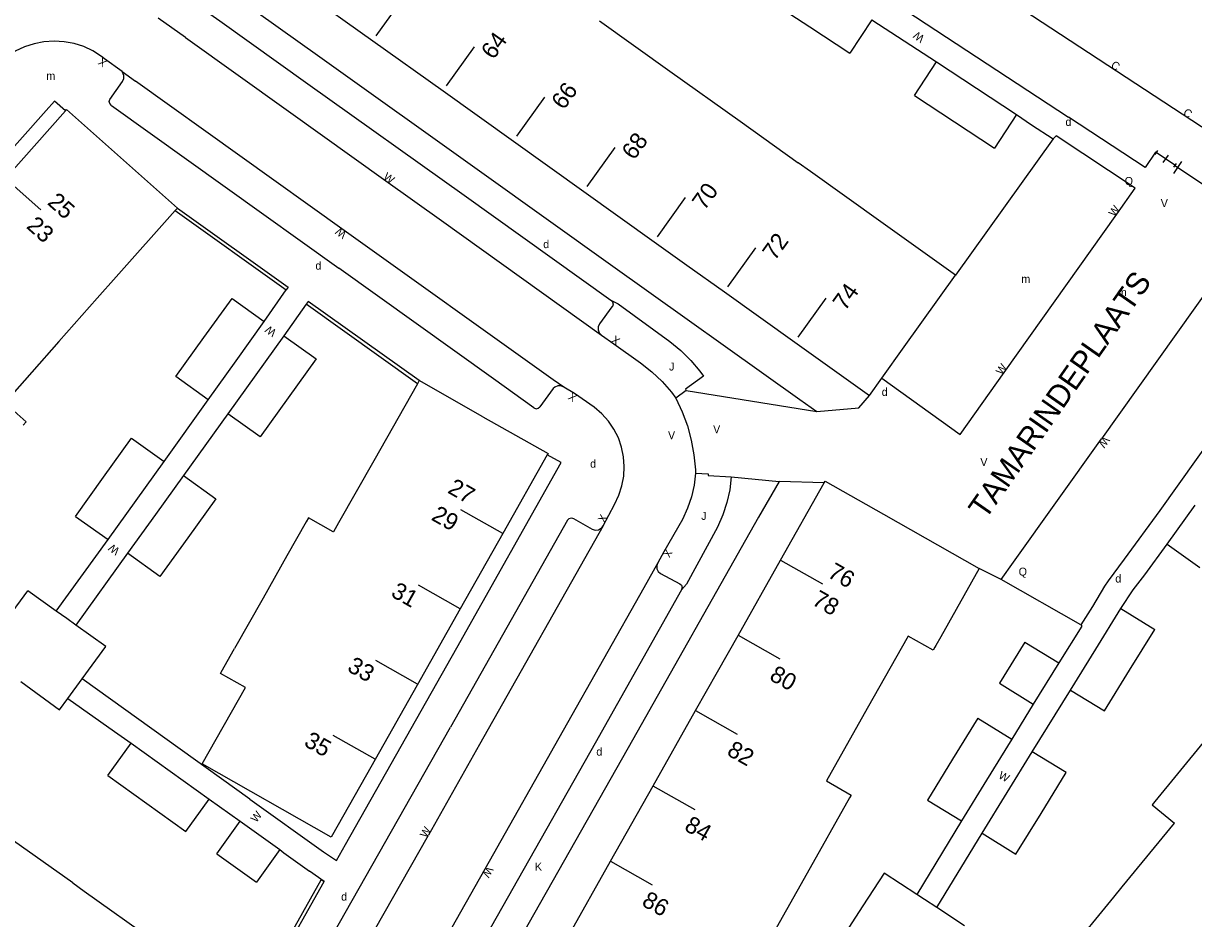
# Model space of a CAD drawing. Extents: x 134999 to 136502, y 457398 to 459002.
# Drawn here: x 135354.8 to 135427.9, y 457603.2 to 457659.1 of the extents above; entities that cross this region are included whole.
import ezdxf

# ---------------------------------------------------------------- set-up
doc = ezdxf.new("R2010")
doc.units = 0
for name, color, linetype in [('RI_DGTB_15', 7, 'Continuous'), ('RI_DGTB_2', 7, 'Continuous'), ('RI_DGTB_29', 7, 'Continuous'), ('RI_DGTB_30', 7, 'Continuous'), ('RI_DGTB_31', 7, 'Continuous'), ('RI_DGTB_35', 7, 'Continuous'), ('RI_DGTB_36', 7, 'Continuous'), ('RI_DGTB_37', 7, 'Continuous'), ('RI_DGTB_43', 7, 'Continuous'), ('RI_DGTB_5', 7, 'Continuous'), ('RI_DGTB_53', 7, 'Continuous'), ('RI_DGTB_6', 7, 'Continuous'), ('RI_DGTB_7', 7, 'Continuous')]:
    doc.layers.add(name, color=color, linetype=linetype)

msp = doc.modelspace()

# ---------------------------------------------------------------- linework, layer by layer
at = {"layer": 'RI_DGTB_15'}
for p, q in [((135376.88, 457658.337), (135378.624, 457660.779)), ((135381.274, 457655.198), (135383.018, 457657.64)), ((135385.668, 457652.059), (135387.412, 457654.501)), ((135390.062, 457648.92), (135391.806, 457651.362)), ((135353.685, 457649.445), (135355.929, 457647.454)), ((135394.456, 457645.781), (135396.2, 457648.223)), ((135398.85, 457642.642), (135400.594, 457645.084)), ((135403.244, 457639.503), (135404.988, 457641.945)), ((135384.776, 457627.234), (135382.165, 457628.711)), ((135402.137, 457625.579), (135404.749, 457624.102)), ((135382.118, 457622.534), (135379.507, 457624.011)), ((135399.478, 457620.879), (135402.09, 457619.402)), ((135379.459, 457617.834), (135376.848, 457619.311)), ((135396.819, 457616.178), (135399.431, 457614.701)), ((135376.801, 457613.134), (135374.19, 457614.611)), ((135394.161, 457611.478), (135396.773, 457610.001)), ((135391.502, 457606.778), (135394.114, 457605.301))]:
    msp.add_line(p, q, dxfattribs=at)
at = {"layer": 'RI_DGTB_2'}
for points in [[(135372.264, 457661.165), (135376.658, 457658.026)], [(135390.821, 457659.273), (135395.214, 457656.133)], [(135376.658, 457658.026), (135381.052, 457654.887)], [(135395.214, 457656.133), (135399.607, 457652.993)], [(135381.052, 457654.887), (135385.446, 457651.748)], [(135353.705, 457649.428), (135357.46, 457653.654)], [(135357.46, 457653.654), (135357.52, 457653.722), (135362.587, 457649.235)], [(135399.607, 457652.993), (135403.226, 457650.406)], [(135385.446, 457651.748), (135389.84, 457648.609)], [(135404.001, 457649.852), (135403.226, 457650.406)], [(135408.393, 457646.712), (135404.001, 457649.852)], [(135362.587, 457649.235), (135364.455, 457647.574)], [(135389.84, 457648.609), (135394.234, 457645.47)], [(135364.315, 457647.416), (135360.637, 457643.275)], [(135364.455, 457647.574), (135364.315, 457647.416)], [(135413.062, 457643.375), (135408.393, 457646.712)], [(135394.234, 457645.47), (135396.29, 457644.001)], [(135396.29, 457644.001), (135398.628, 457642.331)], [(135360.637, 457643.275), (135359.446, 457641.934), (135357.054, 457639.236)], [(135409.854, 457638.892), (135413.062, 457643.375)], [(135398.628, 457642.331), (135403.023, 457639.193)], [(135357.054, 457639.236), (135353.664, 457635.413), (135354.438, 457634.714), (135355.003, 457634.206), (135354.818, 457633.999)], [(135403.023, 457639.193), (135407.695, 457635.857)], [(135408.462, 457636.936), (135409.854, 457638.892)], [(135379.558, 457636.788), (135379.45, 457636.597)], [(135383.541, 457634.537), (135379.558, 457636.788)], [(135407.695, 457635.857), (135408.462, 457636.936)], [(135379.45, 457636.597), (135376.725, 457631.788)], [(135383.541, 457634.537), (135387.609, 457632.241), (135387.561, 457632.156)], [(135376.725, 457631.788), (135374.525, 457627.906), (135374.198, 457627.336), (135374.185, 457627.343), (135372.643, 457628.215), (135372.505, 457627.971)], [(135387.561, 457632.156), (135384.779, 457627.232)], [(135402.138, 457625.578), (135404.864, 457630.404)], [(135404.864, 457630.404), (135404.924, 457630.509)], [(135404.924, 457630.509), (135408.559, 457628.448)], [(135372.505, 457627.971), (135371.298, 457625.839), (135369.808, 457623.203)], [(135408.559, 457628.448), (135414.548, 457625.058)], [(135384.779, 457627.232), (135382.123, 457622.531)], [(135399.482, 457620.877), (135402.138, 457625.578)], [(135414.548, 457625.058), (135412.14, 457620.79), (135411.827, 457620.235), (135411.768, 457620.131)], [(135369.808, 457623.203), (135368.026, 457620.062)], [(135382.123, 457622.531), (135379.428, 457617.762)], [(135396.825, 457616.175), (135398.19, 457618.591), (135399.482, 457620.877)], [(135410.108, 457620.826), (135407.555, 457616.31)], [(135411.768, 457620.131), (135411.665, 457619.947), (135410.108, 457620.826)], [(135367.183, 457618.574), (135368.026, 457620.062)], [(135376.27, 457612.172), (135374.062, 457608.276), (135366.004, 457612.84), (135368.705, 457617.609), (135367.139, 457618.496), (135367.183, 457618.574)], [(135379.428, 457617.762), (135376.81, 457613.129)], [(135407.555, 457616.31), (135405.005, 457611.798), (135406.546, 457610.902), (135406.45, 457610.732)], [(135394.169, 457611.473), (135396.825, 457616.175)], [(135376.81, 457613.129), (135376.27, 457612.172)], [(135391.513, 457606.772), (135394.169, 457611.473)], [(135406.45, 457610.732), (135403.799, 457606.027)], [(135425.523, 457610.487), (135425.358, 457610.285), (135426.754, 457609.148)], [(135423.478, 457605.165), (135426.754, 457609.148)], [(135357.916, 457605.406), (135354.22, 457608.038)], [(135388.858, 457602.07), (135391.513, 457606.772)], [(135403.799, 457606.027), (135401.21, 457601.432), (135401.148, 457601.322)], [(135357.916, 457605.406), (135358.619, 457604.904)], [(135358.619, 457604.904), (135363.013, 457601.767)], [(135420.055, 457600.988), (135422.95, 457604.523), (135423.478, 457605.165)]]:
    msp.add_lwpolyline(points, dxfattribs=at)
at = {"layer": 'RI_DGTB_5'}
msp.add_lwpolyline([(135428.527, 457614.178), (135425.523, 457610.487)], dxfattribs=at)
at = {"layer": 'RI_DGTB_53'}
for p, q in [((135367.629, 457661.108), (135373.36, 457657.015)), ((135364.955, 457658.228), (135363.256, 457659.425)), ((135407.836, 457659.335), (135411.87, 457656.697)), ((135364.955, 457658.228), (135371.401, 457653.624)), ((135361.004, 457656.097), (135361.844, 457655.491)), ((135360.24, 457654.362), (135361.026, 457655.478)), ((135360.328, 457653.988), (135374.54, 457643.82)), ((135419.157, 457651.892), (135413.062, 457643.375)), ((135425.686, 457651.157), (135425.526, 457650.926)), ((135426.761, 457650.241), (135425.606, 457651.041)), ((135426.76, 457650.241), (135425.606, 457651.041)), ((135426.343, 457650.872), (135426.023, 457650.41)), ((135426.841, 457650.357), (135426.681, 457650.126)), ((135427.185, 457650.48), (135426.685, 457649.734)), ((135426.76, 457650.241), (135426.935, 457650.107)), ((135430.665, 457647.605), (135426.935, 457650.107)), ((135430.665, 457647.605), (135426.935, 457650.107)), ((135364.315, 457647.416), (135371.256, 457642.457)), ((135364.455, 457647.574), (135371.378, 457642.628)), ((135371.378, 457642.628), (135371.256, 457642.457)), ((135369.88, 457640.478), (135371.256, 457642.457)), ((135372.502, 457641.557), (135371.111, 457639.599)), ((135372.624, 457641.728), (135372.502, 457641.557)), ((135379.45, 457636.597), (135372.502, 457641.557)), ((135379.558, 457636.788), (135372.624, 457641.728)), ((135391.599, 457641.391), (135390.83, 457640.34)), ((135387.925, 457636.289), (135387.098, 457635.144)), ((135396.235, 457636.176), (135404.399, 457634.868)), ((135363.617, 457631.74), (135366.374, 457635.597)), ((135367.606, 457634.72), (135364.839, 457630.863)), ((135399.054, 457630.777), (135402.052, 457630.495)), ((135388.826, 457628.083), (135381.509, 457615.135)), ((135389.194, 457628.185), (135390.373, 457627.519)), ((135391.063, 457627.725), (135383.323, 457614.057)), ((135356.882, 457622.394), (135360.121, 457626.862)), ((135361.335, 457626.005), (135358.11, 457621.521)), ((135394.642, 457624.732), (135395.835, 457624.101)), ((135417.864, 457613.607), (135420.249, 457617.46)), ((135417.914, 457616.575), (135416.575, 457614.394)), ((135383.323, 457614.057), (135380.132, 457608.401)), ((135366.431, 457610.642), (135368.374, 457609.268)), ((135368.986, 457610.649), (135373.571, 457607.362)), ((135375.344, 457599.957), (135380.132, 457608.401)), ((135411.898, 457603.87), (135414.721, 457608.511)), ((135373.614, 457605.502), (135372.716, 457606.14)), ((135373.431, 457605.605), (135373.614, 457605.502))]:
    msp.add_line(p, q, dxfattribs=at)
for points in [[(135362.27, 457692.481), (135361.679, 457691.601), (135364.78, 457689.557), (135420.116, 457653.253)], [(135365.108, 457660.682), (135367.112, 457659.266), (135372.602, 457655.336), (135382.36, 457648.371), (135391.526, 457641.817)], [(135359.72, 457657.042), (135359.178, 457657.386), (135358.605, 457657.655), (135358.003, 457657.849), (135357.381, 457657.966), (135356.749, 457658.004), (135356.118, 457657.962), (135355.497, 457657.84), (135354.896, 457657.641), (135354.325, 457657.368), (135353.793, 457657.026), (135353.372, 457656.678)], [(135361.004, 457656.097), (135359.9, 457656.886), (135359.72, 457657.042)], [(135373.36, 457657.015), (135383.477, 457649.788), (135391.66, 457643.942), (135403.342, 457635.606), (135404.399, 457634.868)], [(135361.026, 457655.478), (135361.103, 457655.658), (135361.104, 457655.857), (135361.004, 457656.097)], [(135388.599, 457636.374), (135387.925, 457636.83), (135374.866, 457646.17), (135361.844, 457655.491)], [(135357.46, 457653.654), (135356.771, 457654.247), (135356.256, 457653.665), (135347.029, 457643.304)], [(135360.328, 457653.988), (135360.227, 457654.093), (135360.196, 457654.234), (135360.24, 457654.362)], [(135371.401, 457653.624), (135377.477, 457649.28), (135380.945, 457646.789), (135390.94, 457639.631)], [(135416.868, 457653.412), (135417.802, 457652.775), (135419.157, 457651.892)], [(135425.606, 457651.041), (135425.553, 457651.066), (135424.903, 457650.101), (135420.116, 457653.253)], [(135424.298, 457648.823), (135419.354, 457652.081), (135419.157, 457651.892)], [(135408.462, 457636.936), (135413.354, 457633.435), (135416.099, 457637.308), (135423.143, 457647.194), (135424.298, 457648.823)], [(135430.52, 457644.851), (135429.201, 457642.996), (135422.181, 457633.145)], [(135386.721, 457635.083), (135384.211, 457636.897), (135374.54, 457643.82)], [(135391.526, 457641.817), (135391.996, 457641.595), (135395.213, 457639.229)], [(135391.526, 457641.817), (135391.633, 457641.712), (135391.67, 457641.57), (135391.628, 457641.428), (135391.599, 457641.391)], [(135435.045, 457641.618), (135433.131, 457638.917), (135430.478, 457635.188), (135425.836, 457628.684), (135423.603, 457625.636), (135422.6, 457624.283), (135422.383, 457623.95), (135421.616, 457622.687), (135420.9, 457621.54)], [(135390.83, 457640.34), (135390.743, 457640.158), (135390.734, 457639.96), (135390.803, 457639.774), (135390.94, 457639.631)], [(135390.94, 457639.631), (135391.715, 457639.083), (135393.38, 457637.911)], [(135395.213, 457639.229), (135395.9, 457638.668), (135396.522, 457638.057), (135397.086, 457637.391), (135397.317, 457637.079)], [(135393.38, 457637.911), (135394.092, 457637.347), (135394.732, 457636.736), (135395.314, 457636.071), (135395.595, 457635.701)], [(135397.317, 457637.079), (135396.191, 457636.251), (135396.235, 457636.176)], [(135388.599, 457636.374), (135388.414, 457636.456), (135388.216, 457636.46), (135388.032, 457636.386), (135387.925, 457636.289)], [(135390.483, 457635.141), (135389.253, 457635.977), (135388.599, 457636.374)], [(135396.235, 457636.176), (135395.595, 457635.701)], [(135395.595, 457635.701), (135395.991, 457634.851), (135396.313, 457633.971), (135396.559, 457633.066), (135396.727, 457632.144), (135396.815, 457631.211), (135396.824, 457631.009)], [(135404.399, 457634.868), (135407.035, 457635.096), (135407.695, 457635.857)], [(135386.721, 457635.083), (135386.858, 457635.033), (135387.001, 457635.061), (135387.098, 457635.144)], [(135391.752, 457629.057), (135392.033, 457629.637), (135392.225, 457630.216), (135392.339, 457630.816), (135392.374, 457631.425), (135392.329, 457632.034), (135392.205, 457632.632), (135392.004, 457633.208), (135391.729, 457633.753), (135391.386, 457634.257), (135390.979, 457634.713), (135390.483, 457635.141)], [(135415.919, 457624.358), (135416.687, 457625.444), (135422.181, 457633.145)], [(135373.571, 457607.362), (135374.392, 457606.803), (135374.95, 457607.813), (135381.916, 457620.103), (135388.432, 457631.669), (135387.561, 457632.156)], [(135396.824, 457631.009), (135396.737, 457630.262), (135396.572, 457629.529), (135396.329, 457628.817), (135395.999, 457628.108)], [(135396.824, 457631.009), (135397.614, 457630.97)], [(135397.614, 457630.97), (135397.621, 457630.86), (135399.054, 457630.777)], [(135402.052, 457630.495), (135400.756, 457628.26), (135392.605, 457613.845), (135382.36, 457595.765), (135381.85, 457594.821), (135381.559, 457594.368), (135381.087, 457593.665), (135380.08, 457592.268), (135373.768, 457583.382), (135372.654, 457581.79), (135373.14, 457579.865), (135373.965, 457579.264)], [(135399.054, 457630.777), (135398.957, 457629.969), (135398.782, 457629.174), (135398.529, 457628.4), (135398.193, 457627.634)], [(135404.864, 457630.404), (135402.052, 457630.495)], [(135391.063, 457627.725), (135391.752, 457629.057)], [(135388.826, 457628.083), (135388.929, 457628.186), (135389.071, 457628.22), (135389.194, 457628.185)], [(135395.999, 457628.108), (135394.848, 457626.102), (135394.475, 457625.407)], [(135390.373, 457627.519), (135390.562, 457627.458), (135390.76, 457627.475), (135390.936, 457627.568), (135390.999, 457627.638), (135391.063, 457627.725)], [(135398.193, 457627.634), (135396.258, 457624.078), (135395.945, 457623.716)], [(135423.395, 457622.559), (135424.171, 457623.73), (135424.901, 457624.667), (135426.298, 457626.571)], [(135394.475, 457625.407), (135393.601, 457623.843), (135388.561, 457614.928), (135383.664, 457606.267), (135380.358, 457600.415), (135378.455, 457597.079), (135378.172, 457596.586), (135377.747, 457595.983), (135373.627, 457590.193), (135371.053, 457586.545), (135370.76, 457586.141)], [(135394.475, 457625.407), (135394.407, 457625.231), (135394.415, 457625.035), (135394.499, 457624.858), (135394.642, 457624.732)], [(135415.919, 457624.358), (135414.548, 457625.058)], [(135420.9, 457621.54), (135415.919, 457624.358)], [(135395.945, 457623.716), (135390.543, 457614.15), (135380.259, 457595.979), (135379.877, 457595.346), (135378.139, 457592.898), (135372.945, 457585.561)], [(135395.835, 457624.101), (135395.948, 457624.006), (135395.992, 457623.871), (135395.956, 457623.734), (135395.945, 457623.716)], [(135420.9, 457621.54), (135420.961, 457621.445), (135419.511, 457619.154)], [(135368.986, 457610.649), (135358.502, 457618.16)], [(135357.607, 457616.94), (135360.53, 457614.867), (135361.56, 457614.143)], [(135373.106, 457600.308), (135374.591, 457602.927), (135381.509, 457615.135)], [(135413.436, 457609.286), (135410.639, 457604.694)], [(135370.85, 457607.503), (135371.108, 457607.283), (135372.716, 457606.14)], [(135365.954, 457593.981), (135370.471, 457600.325), (135373.431, 457605.605)], [(135366.125, 457593.859), (135370.649, 457600.212), (135373.614, 457605.502)]]:
    msp.add_lwpolyline(points, dxfattribs=at)
at = {"layer": 'RI_DGTB_6'}
for p, q in [((135359.725, 457697.763), (135433.708, 457649.188)), ((135407.836, 457659.335), (135406.465, 457657.244)), ((135410.497, 457654.608), (135411.87, 457656.697)), ((135416.868, 457653.412), (135415.495, 457651.323)), ((135367.865, 457641.925), (135369.88, 457640.478)), ((135371.111, 457639.599), (135373.123, 457638.154)), ((135366.374, 457635.597), (135364.359, 457637.044)), ((135369.618, 457633.275), (135367.606, 457634.72)), ((135361.593, 457633.19), (135363.617, 457631.74)), ((135364.839, 457630.863), (135366.858, 457629.406)), ((135358.097, 457628.312), (135360.121, 457626.862)), ((135426.298, 457626.571), (135428.326, 457625.126)), ((135363.354, 457624.548), (135361.335, 457626.005)), ((135423.395, 457622.559), (135425.514, 457621.252)), ((135417.4, 457620.461), (135415.803, 457617.882)), ((135417.4, 457620.461), (135419.511, 457619.154)), ((135419.511, 457619.154), (135417.914, 457616.575)), ((135415.803, 457617.882), (135417.914, 457616.575)), ((135420.249, 457617.46), (135422.368, 457616.153)), ((135414.454, 457615.698), (135416.575, 457614.394)), ((135360.115, 457612.117), (135361.56, 457614.143)), ((135419.983, 457612.3), (135417.864, 457613.607)), ((135364.979, 457608.621), (135366.431, 457610.642)), ((135411.315, 457610.59), (135413.436, 457609.286)), ((135366.921, 457607.23), (135368.374, 457609.268)), ((135368.374, 457609.268), (135370.85, 457607.503)), ((135414.721, 457608.511), (135416.84, 457607.204)), ((135370.85, 457607.503), (135369.397, 457605.465)), ((135366.921, 457607.23), (135369.397, 457605.465))]:
    msp.add_line(p, q, dxfattribs=at)
for points in [[(135401.457, 457660.527), (135403.961, 457658.885)], [(135403.961, 457658.885), (135406.465, 457657.244)], [(135411.87, 457656.697), (135414.369, 457655.054)], [(135414.369, 457655.054), (135416.868, 457653.412)], [(135410.497, 457654.608), (135412.996, 457652.966)], [(135412.996, 457652.966), (135415.495, 457651.323)], [(135366.112, 457639.484), (135367.865, 457641.925)], [(135368.127, 457638.037), (135369.88, 457640.478)], [(135371.111, 457639.599), (135369.359, 457637.16)], [(135364.359, 457637.044), (135366.112, 457639.484)], [(135373.123, 457638.154), (135371.37, 457635.714)], [(135366.374, 457635.597), (135368.127, 457638.037)], [(135369.359, 457637.16), (135367.606, 457634.72)], [(135371.37, 457635.714), (135369.618, 457633.275)], [(135359.845, 457630.751), (135361.593, 457633.19)], [(135361.869, 457629.301), (135363.617, 457631.74)], [(135364.839, 457630.863), (135363.087, 457628.434)], [(135358.097, 457628.312), (135359.845, 457630.751)], [(135366.858, 457629.406), (135365.106, 457626.977)], [(135360.121, 457626.862), (135361.869, 457629.301)], [(135426.298, 457626.571), (135428.037, 457629.011)], [(135363.087, 457628.434), (135361.335, 457626.005)], [(135365.106, 457626.977), (135363.354, 457624.548)], [(135353.682, 457621.707), (135355.11, 457623.654)], [(135356.882, 457622.394), (135355.11, 457623.654)], [(135357.549, 457621.92), (135356.882, 457622.394)], [(135421.822, 457620.01), (135423.395, 457622.559)], [(135358.11, 457621.521), (135357.549, 457621.92)], [(135359.987, 457620.186), (135358.11, 457621.521)], [(135423.941, 457618.702), (135425.514, 457621.252)], [(135358.508, 457618.168), (135359.987, 457620.186)], [(135420.249, 457617.46), (135421.822, 457620.01)], [(135422.368, 457616.153), (135423.941, 457618.702)], [(135354.667, 457617.99), (135357.08, 457616.221)], [(135357.607, 457616.94), (135358.502, 457618.16)], [(135358.502, 457618.16), (135358.508, 457618.168)], [(135357.08, 457616.221), (135357.607, 457616.94)], [(135414.454, 457615.698), (135412.884, 457613.144)], [(135361.56, 457614.143), (135363.999, 457612.39)], [(135416.575, 457614.394), (135415.006, 457611.84)], [(135416.292, 457611.059), (135417.864, 457613.607)], [(135412.884, 457613.144), (135411.315, 457610.59)], [(135360.115, 457612.117), (135362.547, 457610.369)], [(135363.999, 457612.39), (135366.431, 457610.642)], [(135415.006, 457611.84), (135413.436, 457609.286)], [(135418.412, 457609.752), (135419.983, 457612.3)], [(135362.547, 457610.369), (135364.979, 457608.621)], [(135414.721, 457608.511), (135416.292, 457611.059)], [(135416.84, 457607.204), (135418.412, 457609.752)], [(135408.612, 457606.019), (135407.272, 457603.97)], [(135410.639, 457604.694), (135408.612, 457606.019)], [(135411.122, 457604.377), (135410.639, 457604.694)], [(135407.272, 457603.97), (135405.933, 457601.922), (135407.912, 457600.627)], [(135411.898, 457603.87), (135411.122, 457604.377)], [(135413.634, 457602.735), (135411.898, 457603.87)]]:
    msp.add_lwpolyline(points, dxfattribs=at)

# ---------------------------------------------------------------- texts
at = {"layer": 'RI_DGTB_29'}
for p in [(135419.934, 457652.707), (135387.31, 457645.067), (135373.075, 457643.725), (135408.453, 457635.835), (135390.238, 457631.351), (135423.046, 457624.176), (135390.625, 457613.363), (135374.684, 457604.306)]:
    msp.add_text('d', height=0.5, dxfattribs=at).set_placement(p)
at = {"layer": 'RI_DGTB_30'}
for s, rotation, p in [('W', 144.47935, (135411.172, 457658.276)), ('X', 144.41723, (135360.103, 457656.741)), ('W', 324.43729, (135377.274, 457649.425)), ('W', 54.5291, (135422.998, 457646.99)), ('W', 144.42582, (135375.069, 457646.025)), ('W', 144.01855, (135370.681, 457639.89)), ('X', 324.73253, (135391.511, 457639.227)), ('W', 54.66613, (135415.954, 457637.104)), ('X', 145.76034, (135389.46, 457635.836)), ('W', 234.49734, (135422.326, 457633.349)), ('X', 60.72313, (135391.125, 457627.863)), ('W', 143.31377, (135360.892, 457626.249)), ('X', 240.11997, (135394.973, 457626.319)), ('W', 331.69191, (135415.703, 457611.975)), ('W', 52.14799, (135369.386, 457609.146)), ('W', 60.44633, (135380.009, 457608.184)), ('W', 240.51897, (135383.787, 457606.485))]:
    msp.add_text(s, height=0.5, rotation=rotation, dxfattribs=at).set_placement(p)
for s, p in [('V', (135425.886, 457647.629)), ('V', (135397.923, 457633.505)), ('V', (135395.103, 457633.131)), ('V', (135414.617, 457631.452)), ('K', (135386.788, 457606.177))]:
    msp.add_text(s, height=0.5, dxfattribs=at).set_placement(p)
at = {"layer": 'RI_DGTB_31'}
for s, p in [('Q', (135423.636, 457649.014)), ('J', (135395.169, 457637.42)), ('J', (135397.179, 457628.091)), ('Q', (135417.01, 457624.608))]:
    msp.add_text(s, height=0.5, dxfattribs=at).set_placement(p)
at = {"layer": 'RI_DGTB_35'}
for s, rotation, p in [('25', 318.4128, (135356.276, 457647.846)), ('74', 54.4595, (135406.172, 457641.101)), ('27', 330.5068, (135381.275, 457629.815)), ('76', 330.5059, (135405.007, 457624.557)), ('35', 330.5068, (135372.299, 457614.011))]:
    msp.add_text(s, height=1.054, rotation=rotation, dxfattribs=at).set_placement(p)
at = {"layer": 'RI_DGTB_36'}
for s, rotation, p in [('64', 54.4595, (135384.202, 457656.796)), ('66', 54.4595, (135388.596, 457653.657)), ('68', 54.4595, (135392.99, 457650.518)), ('70', 54.4595, (135397.384, 457647.379)), ('23', 318.4128, (135354.964, 457646.367)), ('72', 54.4595, (135401.778, 457644.24)), ('29', 330.5068, (135380.253, 457628.123)), ('31', 330.5068, (135377.73, 457623.347)), ('78', 330.5059, (135404.034, 457622.837)), ('33', 330.5068, (135375.002, 457618.686)), ('80', 330.5059, (135401.375, 457618.137)), ('82', 330.5059, (135398.716, 457613.436)), ('84', 330.5059, (135396.058, 457608.736)), ('86', 330.5059, (135393.399, 457604.036))]:
    msp.add_text(s, height=1.054, rotation=rotation, dxfattribs=at).set_placement(p)
at = {"layer": 'RI_DGTB_37'}
msp.add_text('TAMARINDEPLAATS', height=1.4, rotation=55.07174, dxfattribs=at).set_placement((135414.935, 457628.051))
at = {"layer": 'RI_DGTB_43'}
for p in [(135356.265, 457655.581), (135417.178, 457642.893), (135423.204, 457642.068)]:
    msp.add_text('m', height=0.5, dxfattribs=at).set_placement(p)
at = {"layer": 'RI_DGTB_7'}
for p in [(135422.723, 457656.389), (135427.237, 457653.425)]:
    msp.add_text('C', height=0.5, rotation=326.71231, dxfattribs=at).set_placement(p)

doc.saveas('drawing.dxf')
